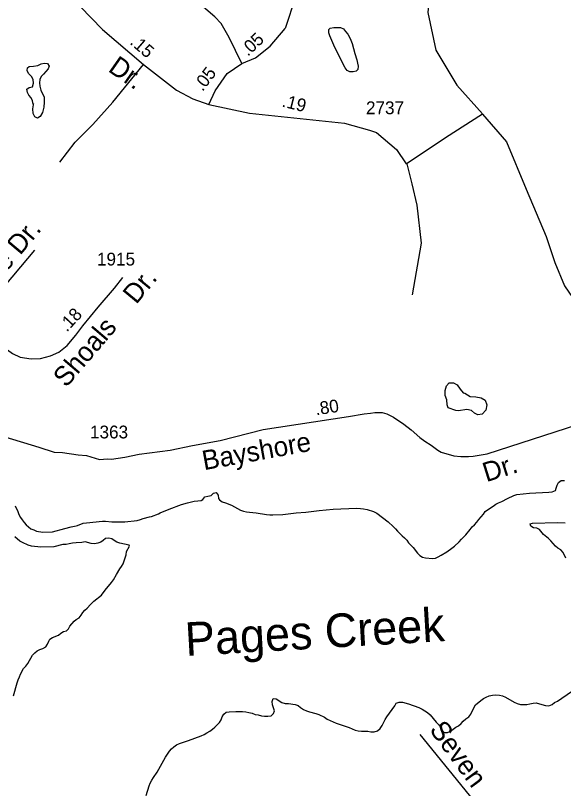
# Model space of a CAD drawing. Extents: x 2290055 to 2389491, y 66597 to 237875.
# Drawn here: x 2364704 to 2367378, y 194102 to 197876 of the extents above; entities that cross this region are included whole.
import ezdxf

# ---------------------------------------------------------------- set-up
doc = ezdxf.new("R2010")
doc.units = 0
for name, color, linetype in [('Exist Hydrographic Pond Under 1500 Sq Ft', 7, 'Continuous'), ('Exist Hydrographic River Shore', 7, 'Continuous'), ('Exist Hydrographic River Shore Label', 7, 'Continuous'), ('Exist Road Non-System Type 51', 7, 'Continuous'), ('Exist Road Non-System Type 51 Label', 7, 'Continuous'), ('Exist Road Secondary Mileage Hundredths English Label', 7, 'Continuous'), ('Exist Road Secondary Type 51 Attributed', 7, 'Continuous'), ('Exist Road Secondary Type 51 Label', 7, 'Continuous'), ('Exist Road Secondary Type 51 Number Label', 7, 'Continuous')]:
    doc.layers.add(name, color=color, linetype=linetype)

msp = doc.modelspace()

# ---------------------------------------------------------------- linework, layer by layer
at = {"layer": 'Exist Hydrographic Pond Under 1500 Sq Ft'}
for points in [[(2366336, 197601.1), (2366322.7, 197607.2), (2366312.5, 197620.4), (2366270.5, 197703.4), (2366257, 197731.1), (2366237.7, 197776.6), (2366233.5, 197791.3), (2366233.2, 197807.1), (2366239.5, 197813.8), (2366257.2, 197816.5), (2366273.7, 197817.2), (2366290.2, 197816.8), (2366303.7, 197810.2), (2366314.7, 197798.3), (2366324.7, 197784.8), (2366333.5, 197769.7), (2366340.5, 197755.3), (2366346.5, 197739.6), (2366360, 197690.1), (2366369.5, 197659.3), (2366373.2, 197643.6), (2366375.2, 197627.7), (2366374.5, 197612.1), (2366366.5, 197604.1), (2366351.5, 197601.5), (2366336, 197601.1)], [(2366336, 197601.1), (2366322.7, 197607.2), (2366312.5, 197620.4), (2366270.5, 197703.4), (2366257, 197731.1), (2366237.7, 197776.6), (2366233.5, 197791.3), (2366233.2, 197807.1), (2366239.5, 197813.8), (2366257.2, 197816.5), (2366273.7, 197817.2), (2366290.2, 197816.8), (2366303.7, 197810.2), (2366314.7, 197798.3), (2366324.7, 197784.8), (2366333.5, 197769.7), (2366340.5, 197755.3), (2366346.5, 197739.6), (2366360, 197690.1), (2366369.5, 197659.3), (2366373.2, 197643.6), (2366375.2, 197627.7), (2366374.5, 197612.1), (2366366.5, 197604.1), (2366351.5, 197601.5), (2366336, 197601.1)], [(2366336, 197601.1), (2366322.7, 197607.2), (2366312.5, 197620.4), (2366270.5, 197703.4), (2366257, 197731.1), (2366237.7, 197776.6), (2366233.5, 197791.3), (2366233.2, 197807.1), (2366239.5, 197813.8), (2366257.2, 197816.5), (2366273.7, 197817.2), (2366290.2, 197816.8), (2366303.7, 197810.2), (2366314.7, 197798.3), (2366324.7, 197784.8), (2366333.5, 197769.7), (2366340.5, 197755.3), (2366346.5, 197739.6), (2366360, 197690.1), (2366369.5, 197659.3), (2366373.2, 197643.6), (2366375.2, 197627.7), (2366374.5, 197612.1), (2366366.5, 197604.1), (2366351.5, 197601.5), (2366336, 197601.1)], [(2364811.5, 197374.4), (2364797.7, 197380.3), (2364789.5, 197397.1), (2364788, 197419.3), (2364791, 197440.4), (2364791, 197445.8), (2364789.2, 197443.1), (2364786.5, 197459), (2364779.7, 197474.6), (2364769, 197487.3), (2364761.5, 197499.4), (2364759, 197516.5), (2364770.5, 197523.8), (2364786, 197527.3), (2364791.5, 197546.2), (2364789.2, 197563), (2364781.2, 197577.6), (2364767, 197592.8), (2364761, 197607.4), (2364761.7, 197620.1), (2364770.2, 197626.6), (2364791.5, 197627.9), (2364812, 197632.2), (2364829.5, 197639.2), (2364843.5, 197643.8), (2364860, 197642), (2364868, 197628.2), (2364863.5, 197615.1), (2364852.2, 197601.7), (2364839.7, 197589.9), (2364829.7, 197577.3), (2364821.7, 197562.6), (2364821, 197547.1), (2364822.2, 197530.3), (2364827.7, 197512), (2364844.2, 197476.3), (2364843.5, 197453.2), (2364841.2, 197428.5), (2364835, 197402.6), (2364823.7, 197382.3), (2364811.5, 197374.4)], [(2366960.2, 195925.8), (2366944, 195934.6), (2366928.7, 195947.7), (2366906.7, 195951.9), (2366865.7, 195945.5), (2366853.2, 195947.6), (2366814.5, 195960.9), (2366810.5, 195975.2), (2366808.5, 195999.4), (2366801.2, 196020.7), (2366801.2, 196045.5), (2366807, 196067.8), (2366820, 196081.6), (2366841.2, 196082), (2366859.7, 196072.3), (2366873, 196051.4), (2366888.5, 196034.1), (2366897, 196031.8), (2366923, 196015.4), (2366949.7, 196014.7), (2366975.5, 196008.9), (2366995, 195997.1), (2367003.5, 195975.4), (2366999, 195949), (2366980.7, 195929.2), (2366960.2, 195925.8)]]:
    msp.add_lwpolyline(points, dxfattribs=at)
at = {"layer": 'Exist Hydrographic River Shore'}
for points in [[(2366467.2, 195445.4), (2366522.2, 195403), (2366547, 195380.8), (2366557.7, 195369.7), (2366567.5, 195357.8), (2366579.5, 195347.2), (2366591, 195335.1), (2366602.7, 195325.5), (2366613.2, 195313.9), (2366621.2, 195300.8), (2366643.5, 195277.6), (2366665.2, 195251), (2366676.5, 195240.1), (2366689.5, 195231.3), (2366705, 195227.1), (2366738, 195224.1), (2366753.2, 195226.3), (2366767, 195232.6), (2366781, 195240.2), (2366808.2, 195256.7), (2366833.2, 195274.6), (2366846.7, 195285.2), (2366869, 195306.3), (2366879.7, 195318.8), (2366902, 195340.9), (2366923, 195365.9), (2366932.7, 195379.4), (2366944, 195389.8), (2366955.5, 195402.7), (2366965, 195415.4), (2366976.2, 195427.6), (2366987, 195440.9), (2366996.2, 195453.6), (2367021.5, 195471.8), (2367035, 195480.2), (2367047.5, 195489.7), (2367061.2, 195497), (2367077, 195502.9), (2367105, 195518.3), (2367136, 195532.6), (2367150.5, 195537.1), (2367181.7, 195539.7), (2367212.5, 195543.6), (2367306.5, 195548), (2367322, 195550.7), (2367338.5, 195556.4), (2367342.5, 195567.4), (2367346.7, 195582.7), (2367354, 195596.2), (2367366.7, 195605.6), (2367382.7, 195605.6)], [(2365034.7, 195396.4), (2365049.7, 195399.6), (2365128.5, 195407.1), (2365143.5, 195407.5), (2365174.2, 195403.6), (2365190.2, 195403.1), (2365237, 195403.9), (2365252.2, 195406), (2365283, 195407.8), (2365298.2, 195410.6), (2365313, 195414.8), (2365327.2, 195420.4), (2365358, 195427.4), (2365367.7, 195430.4), (2365401, 195443.4), (2365409.7, 195447.9), (2365453.5, 195465.4), (2365513, 195487.7), (2365543, 195496.2), (2365576.2, 195504.2), (2365593, 195506.3), (2365609.7, 195507.1), (2365617.5, 195512.2), (2365627.2, 195525.3), (2365643, 195528.2), (2365658.5, 195532.8), (2365669.7, 195544), (2365682.7, 195546.4), (2365693.2, 195534.4), (2365694.7, 195518.3), (2365700, 195510.3), (2365713, 195502), (2365728.5, 195497), (2365757.2, 195484.6), (2365773, 195476.7), (2365801.2, 195460.9), (2365816, 195455.9), (2365831, 195452.8), (2365846.2, 195450.4), (2365878.7, 195448.2), (2365928.5, 195439.5), (2365944.2, 195438.2), (2365959.2, 195438.2), (2366008.7, 195440), (2366073, 195448), (2366121, 195450.7), (2366186, 195459.2), (2366253.2, 195466), (2366367.7, 195470), (2366386.5, 195469.4), (2366402.7, 195467.6), (2366420.5, 195463.9), (2366451, 195454), (2366467.2, 195445.4)], [(2364701.7, 195482.1), (2364715.2, 195454.4), (2364720.7, 195439.7), (2364728, 195425.5), (2364736.5, 195413.2), (2364745.5, 195401.1), (2364756, 195389.2), (2364766.7, 195378.8), (2364778.7, 195369.7), (2364793, 195364.7), (2364806.7, 195358.8), (2364837.7, 195353.8), (2364883.7, 195354.9), (2364944, 195371), (2364975, 195378.8), (2365000, 195383.9), (2365005.5, 195385.2), (2365034.7, 195396.4)], [(2367389.5, 195225.5), (2367375.5, 195254.5), (2367365, 195267.2), (2367350.5, 195275.2), (2367339, 195285.6), (2367316.7, 195310.8), (2367304.7, 195322.9), (2367280.5, 195341.9), (2367261, 195366.4), (2367247, 195372.6), (2367231, 195374.8), (2367218.5, 195383.1), (2367216, 195393.7), (2367227, 195397.1), (2367349.2, 195401.2), (2367385.5, 195398.3)], [(2365197.7, 195304), (2365184.7, 195312.3), (2365173.7, 195321), (2365158.7, 195323.6), (2365142.7, 195322.3), (2365132.2, 195311.8), (2365119.5, 195303.7), (2365105, 195298.7), (2365089.5, 195296.3), (2365073.7, 195297.3), (2365044, 195305.8), (2365028, 195303.1), (2365000, 195301.4), (2364981.2, 195298.7), (2364965.7, 195295.5), (2364950.5, 195293.4), (2364934.7, 195292.4), (2364890, 195282.1), (2364828, 195279.9), (2364813, 195282.2), (2364797, 195282.5), (2364781.5, 195285.4), (2364766.2, 195290.2), (2364738, 195302.4), (2364724.5, 195309.6), (2364701, 195329.7)], [(2364694.7, 194554.3), (2364712, 194618), (2364717, 194632.4), (2364723.2, 194646.3), (2364728.5, 194660.6), (2364743.5, 194688.2), (2364754, 194699.2), (2364764, 194711.2), (2364787.5, 194752.1), (2364798, 194763.7), (2364809, 194774.4), (2364823, 194780.5), (2364837.5, 194785.4), (2364851, 194793.9), (2364860.5, 194806.5), (2364866.7, 194820.4), (2364870.5, 194831), (2364884, 194838.9), (2364913.2, 194849.8), (2364925.2, 194860), (2364937.5, 194869), (2364953, 194871), (2364962, 194880.8), (2364969, 194894.5), (2364989.5, 194918.3), (2365000, 194926.4), (2365015, 194934.9), (2365024.5, 194947.2), (2365032, 194960.5), (2365042, 194972.4), (2365054, 194982.9), (2365069.7, 195000), (2365086.5, 195015.8), (2365123.7, 195046), (2365141.7, 195070.5), (2365172.2, 195107.4), (2365181.5, 195120.5), (2365196.2, 195147.1), (2365212.5, 195173.8), (2365221, 195186.2), (2365228.5, 195199.3), (2365234.2, 195213.2), (2365244, 195243.1), (2365246.2, 195258.1), (2365260.7, 195284.7), (2365258.7, 195290), (2365212.5, 195298.9), (2365197.7, 195304)], [(2366878.5, 194418.3), (2366888.7, 194430.2), (2366901.7, 194441.8), (2366915.2, 194451.1), (2366925.7, 194465.4), (2366941, 194495.9), (2366949.2, 194510.4), (2366974.2, 194531.9), (2366988, 194540.9), (2367001, 194548.2), (2367015.5, 194554.5), (2367032, 194558), (2367047.5, 194559.1), (2367065, 194558), (2367080, 194553.8), (2367094.2, 194547.6), (2367137.5, 194523.1), (2367151.5, 194516.6), (2367167.5, 194512), (2367199, 194512.6), (2367214, 194514.8), (2367229.5, 194518.2), (2367245.2, 194519.6), (2367261, 194515.6), (2367290.5, 194506.5), (2367307, 194506.1), (2367322, 194512.6), (2367333.5, 194522.2), (2367348.5, 194527.5), (2367417.5, 194574.8)], [(2365341.2, 194068.1), (2365356.2, 194113.9), (2365361.5, 194127.9), (2365368.5, 194142.8), (2365376.5, 194155.8), (2365395.7, 194180.9), (2365435.5, 194254.5), (2365444.7, 194269.6), (2365454.5, 194283.5), (2365464.5, 194295.3), (2365475.7, 194305.7), (2365489.2, 194315.6), (2365503.7, 194321.9), (2365518, 194326.9), (2365548, 194335.7), (2365610.2, 194359.6), (2365624.2, 194365.5), (2365638, 194373.1), (2365652.2, 194382.4), (2365665, 194391.1), (2365676.7, 194401.8), (2365698.7, 194423.9), (2365706.7, 194436.7), (2365713, 194451.1), (2365721, 194464.3), (2365732, 194474.5), (2365747.2, 194476.8), (2365778.5, 194477.9), (2365794.7, 194478.2), (2365811.7, 194477), (2365827.2, 194475.4), (2365842.2, 194472.5), (2365858, 194468.7), (2365873.2, 194463.4), (2365888.2, 194461), (2365903.7, 194456.5), (2365918.7, 194454.1), (2365935, 194454.4), (2365950.7, 194457), (2365962.5, 194467.3), (2365967.2, 194480.9), (2365958.5, 194510.9), (2365957, 194526.1), (2365961, 194541.2), (2365976.5, 194539.8), (2366004.2, 194521.9), (2366020, 194517.4), (2366036.2, 194515.9), (2366069, 194511.3), (2366083.2, 194506.4), (2366095.2, 194497), (2366109.2, 194487.7), (2366123.2, 194481.6), (2366137.7, 194476.8), (2366168.7, 194468.4), (2366183.5, 194463.4), (2366211.7, 194450.6), (2366224.5, 194440.4), (2366239, 194433), (2366269.2, 194420.7), (2366332.7, 194399.3), (2366361.5, 194386.1), (2366376.5, 194382.9), (2366392.7, 194381.7), (2366408.7, 194382.3), (2366423.7, 194381.3), (2366438.5, 194377.6), (2366454.5, 194378.2), (2366471, 194383.9), (2366483.7, 194395.2), (2366493, 194409.6), (2366508, 194438.6), (2366516, 194451.7), (2366554.2, 194505.1), (2366562, 194518.5), (2366576.2, 194522.8), (2366591.5, 194523.1), (2366622, 194514.6), (2366671.7, 194497.2), (2366688, 194488.8), (2366714.7, 194472.1), (2366726.5, 194461.8), (2366756.5, 194426.2), (2366768.5, 194414.3), (2366777.5, 194401.5), (2366784.5, 194386.7), (2366795.2, 194375.4), (2366811.5, 194374.6), (2366826, 194381.5), (2366852.5, 194401), (2366866, 194407.7), (2366878.5, 194418.3)]]:
    msp.add_lwpolyline(points, dxfattribs=at)
at = {"layer": 'Exist Road Non-System Type 51'}
for points in [[(2366068.9, 198290.7), (2366086.7, 198250.4), (2366120.2, 198119.2), (2366020.4, 197813)], [(2366754.8, 198163.2), (2366728.2, 198044.9), (2366716.6, 197890.4), (2366755.3, 197706.5), (2366857, 197536.2), (2366982.2, 197396.2)], [(2364920, 197159.4), (2364994.7, 197257.1), (2365080.8, 197343.3), (2365178.4, 197452.5), (2365327.9, 197636)], [(2366609.9, 197151.9), (2366802.2, 197279.7), (2366982.2, 197396.2)], [(2366983.4, 197393.6), (2367100.1, 197258.2), (2367195.3, 197028), (2367292.8, 196796.6), (2367335.9, 196669.6), (2367383.5, 196556.2), (2367422.1, 196499.5), (2367501.4, 196449.6), (2367651.1, 196383.8), (2367755.4, 196331.6), (2367800.7, 196293), (2367902.7, 196177.4), (2367939, 196111.6), (2367962.6, 196031.1)], [(2366613.1, 197150.9), (2366637.9, 197053.2), (2366661.4, 196949.5), (2366682.9, 196763.5), (2366639.9, 196511.6)], [(2364796.4, 196729.4), (2364616.5, 196517.6), (2364533.3, 196413.2), (2364503.1, 196370.9)], [(2366676.9, 194365.8), (2367342.1, 193546.4)]]:
    msp.add_lwpolyline(points, dxfattribs=at)
at = {"layer": 'Exist Road Secondary Type 51 Attributed'}
for points in [[(2365809, 197641.5), (2365747.2, 197769.1), (2365707.4, 197836.3), (2365677, 197868.9), (2365598.6, 197936.8), (2365551.1, 197964.8)], [(2365018.9, 197920), (2365128.8, 197807.2), (2365327.9, 197636)], [(2365809, 197641.5), (2365875.1, 197669.3), (2365945.8, 197726.8), (2366020.4, 197813)], [(2365327.9, 197636), (2365489.6, 197511.5), (2365569.1, 197469.1), (2365647.6, 197441.9)], [(2365647.6, 197441.9), (2365677.4, 197508.8), (2365736.2, 197592.9), (2365809, 197641.5)], [(2365647.6, 197441.9), (2365846.2, 197399.2), (2366309.7, 197350.2), (2366431.7, 197315.3), (2366465.8, 197305.2), (2366563.6, 197221), (2366609.9, 197151.9)], [(2364503.1, 196370.9), (2364609.7, 196282.4), (2364689.1, 196224.9), (2364726.1, 196207.5), (2364780.6, 196199.2), (2364825.9, 196200.7), (2364874.3, 196213.9), (2364915.1, 196232.8), (2364956, 196263.8), (2364997.5, 196314.5), (2365033.1, 196359.9), (2365107.9, 196451.8), (2365186.5, 196545.2), (2365228.1, 196595.9)], [(2364652.1, 195819), (2364817.9, 195768.2), (2364892.7, 195744.1), (2364932.8, 195741.4), (2365010.3, 195730.7), (2365050.4, 195728.1), (2365114.4, 195708), (2365152.2, 195711.5), (2365172.3, 195710.3), (2365238, 195718.9), (2365307.4, 195733.7), (2365458.7, 195753.7), (2365567.8, 195776), (2365702.9, 195801.4), (2365912.9, 195853.7), (2366328.5, 195918.2), (2366406, 195931.3), (2366435.9, 195934.5), (2366457.8, 195937.4), (2366469.8, 195937.8), (2366493.8, 195936.8), (2366516, 195931.7), (2366548.7, 195915), (2366598.1, 195880.9), (2366635.2, 195852.4), (2366676.7, 195816), (2366701.4, 195797), (2366732.2, 195778.2), (2366744.6, 195768.7), (2366765.2, 195753.5), (2366781.6, 195744.1), (2366842.3, 195726.5), (2366876.5, 195721.9), (2366914.4, 195723.4), (2366936.4, 195724.3), (2367006, 195735), (2367894.9, 196024.4)]]:
    msp.add_lwpolyline(points, dxfattribs=at)

# ---------------------------------------------------------------- texts
at = {"layer": 'Exist Hydrographic River Shore Label'}
msp.add_text('Pages Creek', height=164.042, rotation=3.3095, dxfattribs=at).set_placement((2365535.5, 194748.3))
at = {"layer": 'Exist Road Non-System Type 51 Label'}
for s, rotation, p in [('Vale Dr.', 50.0572, (2364540.4, 196479.6)), ('Seven', 306.3318, (2366720.3, 194388.3))]:
    msp.add_text(s, height=95, rotation=rotation, dxfattribs=at).set_placement(p)
at = {"layer": 'Exist Road Secondary Mileage Hundredths English Label'}
for s, rotation, p in [('.05', 43.739, (2365837.6, 197672.9)), ('.15', 319.3024, (2365258.1, 197739.5)), ('.05', 52.6077, (2365616.5, 197501.9)), ('.19', 346.0438, (2366000.5, 197431.4)), ('.18', 46.9315, (2364954.2, 196327.5)), ('.80', 8.8224, (2366170.7, 195923.6))]:
    msp.add_text(s, height=62.5, rotation=rotation, dxfattribs=at).set_placement(p)
at = {"layer": 'Exist Road Secondary Type 51 Label'}
for s, rotation, p in [('Dr.', 325.0941, (2365150.9, 197606.4)), ('Dr.', 50.5405, (2365292.9, 196461.9)), ('Shoals', 49.5461, (2364951.1, 196055.4)), ('Bayshore', 10.2589, (2365623.6, 195655.4)), ('Dr.', 17.435, (2367001.1, 195596.8))]:
    msp.add_text(s, height=95, rotation=rotation, dxfattribs=at).set_placement(p)
at = {"layer": 'Exist Road Secondary Type 51 Number Label'}
for s, p in [('2737', (2366414, 197394)), ('1915', (2365101.2, 196655.1)), ('1363', (2365067.2, 195811))]:
    msp.add_text(s, height=62.5, dxfattribs=at).set_placement(p)

doc.saveas('drawing.dxf')
